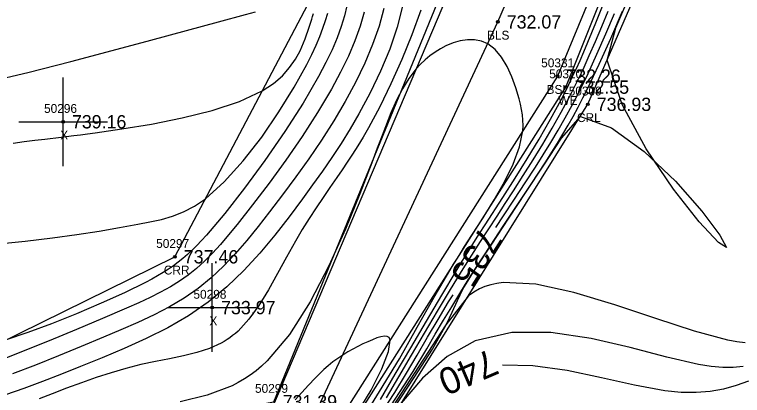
# Model space of a CAD drawing. Extents: x 1378535 to 1380697, y 997729 to 1000024.
# Drawn here: x 1380000.2 to 1380082.3, y 999228.1 to 999271.1 of the extents above; entities that cross this region are included whole.
import ezdxf

# ---------------------------------------------------------------- set-up
doc = ezdxf.new("R2010")
doc.units = 0
for name, color, linetype in [('RD_DTM_BkLn1', 7, 'Continuous'), ('RD_DTM_BkLn2', 7, 'Continuous'), ('RD_DTM_BkLn_txCode', 7, 'Continuous'), ('RD_DTM_Major1', 7, 'Continuous'), ('RD_DTM_Major1_Lbl', 7, 'Continuous'), ('RD_DTM_Minor1', 7, 'Continuous'), ('RD_EX_H2O', 7, 'Continuous'), ('RD_EX_H2O_txCode', 7, 'Continuous'), ('RD_EX_Misc', 7, 'Continuous'), ('RD_EX_Misc_txCode', 7, 'Continuous'), ('RD_EX_TX_H2O_ELEV', 7, 'Continuous'), ('RD_EX_TX_Misc_ELEV', 7, 'Continuous'), ('RD_SMD_Locator', 7, 'Continuous')]:
    doc.layers.add(name, color=color, linetype=linetype)

msp = doc.modelspace()

# ---------------------------------------------------------------- linework, layer by layer
at = {"layer": 'RD_DTM_BkLn1'}
msp.add_lwpolyline([(1379671.069, 998947.908), (1379694.884, 998967.78), (1379723.442, 999002.448), (1379771.255, 999073.041), (1379827.632, 999138.855), (1379861.249, 999179.195), (1379915.357, 999192.54), (1379973.258, 999207.681), (1380032.706, 999223.017), (1380054.696, 999270.258), (1380073.859, 999314.517)], dxfattribs=at)
at = {"layer": 'RD_DTM_BkLn2'}
for points in [[(1380068.121, 999316.651), (1380049.657, 999274.82), (1380028.513, 999225.034), (1379966.47, 999214.136), (1379918.102, 999198.529), (1379857.342, 999182.9), (1379822.296, 999142.387), (1379766.345, 999075.773), (1379728.069, 999017.429), (1379693.219, 998970.733), (1379663.886, 998950.121)], [(1380081.016, 999311.458), (1380061.411, 999264.141), (1380033.797, 999220.561), (1379978.164, 999199.192), (1379919.041, 999191.309), (1379864.05, 999174.436), (1379831.301, 999133.028), (1379774.735, 999068.751), (1379734.541, 999013.539), (1379699.544, 998964.07), (1379671.775, 998943.782)]]:
    msp.add_lwpolyline(points, dxfattribs=at)
at = {"layer": 'RD_DTM_Major1'}
for points in [[(1379963.617, 999260.908), (1379967.528, 999260.351), (1379973.163, 999260.095), (1379978.876, 999260.347), (1379984.625, 999261.015), (1379990.37, 999262.003), (1379996.069, 999263.219), (1380001.681, 999264.569), (1380006.527, 999265.802), (1380011.186, 999267.029), (1380015.572, 999268.209), (1380019.597, 999269.305), (1380023.176, 999270.278), (1380026.222, 999271.09), (1380027.36, 999271.385)], [(1380041.824, 999271.777), (1380041.297, 999269.79), (1380040.575, 999267.718), (1380039.682, 999265.59), (1380038.642, 999263.434), (1380037.481, 999261.279), (1380036.186, 999259.089), (1380034.81, 999256.935), (1380033.376, 999254.825), (1380031.906, 999252.767), (1380030.421, 999250.766), (1380028.944, 999248.83), (1380027.663, 999247.186), (1380026.385, 999245.609), (1380025.089, 999244.11), (1380023.757, 999242.701), (1380022.367, 999241.391), (1380020.899, 999240.192), (1380019.333, 999239.107), (1380017.674, 999238.12), (1380015.928, 999237.207), (1380014.1, 999236.344), (1380012.196, 999235.507), (1380010.222, 999234.67), (1380007.722, 999233.623), (1380005.158, 999232.568), (1380002.56, 999231.53), (1379999.96, 999230.536)], [(1380054.469, 999247.06), (1380055.336, 999248.382), (1380056.568, 999250.256), (1380057.769, 999252.092), (1380058.926, 999253.884), (1380059.805, 999255.273), (1380060.654, 999256.649), (1380061.477, 999258.028), (1380062.28, 999259.429), (1380063.067, 999260.867), (1380063.842, 999262.36), (1380064.859, 999264.443), (1380065.865, 999266.629), (1380066.859, 999268.897), (1380067.843, 999271.225)], [(1380041.636, 999226.249), (1380043.058, 999228.437), (1380044.408, 999230.62), (1380045.584, 999232.659), (1380046.764, 999234.679), (1380047.95, 999236.681), (1380049.144, 999238.663), (1380049.637, 999239.468)], [(1380082.967, 999229.741), (1380081.571, 999229.225), (1380080.141, 999228.829), (1380078.649, 999228.561), (1380077.066, 999228.433), (1380075.365, 999228.453), (1380073.517, 999228.632), (1380070.116, 999229.254), (1380066.396, 999230.095), (1380062.515, 999230.914), (1380058.63, 999231.472), (1380055.203, 999231.524)]]:
    msp.add_lwpolyline(points, dxfattribs=at)
at = {"layer": 'RD_DTM_Minor1'}
for points in [[(1380041.445, 999227.657), (1380043.121, 999230.507), (1380044.864, 999233.496), (1380046.632, 999236.511), (1380048.365, 999239.434), (1380050.001, 999242.146), (1380050.686, 999243.262), (1380051.349, 999244.328), (1380051.996, 999245.358), (1380052.635, 999246.368), (1380053.276, 999247.371), (1380055.26, 999250.466), (1380056.63, 999252.62), (1380058.004, 999254.822), (1380059.349, 999257.048), (1380060.634, 999259.272), (1380061.828, 999261.471), (1380062.274, 999262.339), (1380062.704, 999263.209), (1380063.125, 999264.089), (1380063.542, 999264.99), (1380063.959, 999265.921), (1380064.381, 999266.892), (1380065.741, 999270.157), (1380067.177, 999273.754)], [(1380043.029, 999226.739), (1380045.248, 999230.15), (1380047.327, 999233.348), (1380048.919, 999236.171), (1380049.549, 999237.511), (1380050.146, 999238.839), (1380050.75, 999240.108), (1380051.304, 999241.006), (1380051.765, 999241.756), (1380052.184, 999242.4), (1380054.005, 999245.172), (1380055.935, 999248.108), (1380057.899, 999251.098), (1380059.877, 999254.107), (1380061.86, 999257.124), (1380063.998, 999259.604), (1380067.506, 999258.311), (1380071.208, 999255.642), (1380074.729, 999252.278), (1380077.695, 999248.898), (1380079.73, 999246.181), (1380080.461, 999244.809), (1380079.576, 999245.356), (1380077.395, 999247.695), (1380074.483, 999251.374), (1380071.405, 999255.943), (1380068.727, 999260.951), (1380067.014, 999265.946), (1380067.99, 999269.576), (1380069.467, 999273.051)], [(1380043.928, 999272.044), (1380043.339, 999269.659), (1380042.501, 999267.191), (1380041.467, 999264.7), (1380040.291, 999262.246), (1380039.027, 999259.887), (1380038.037, 999258.188), (1380037.023, 999256.558), (1380035.983, 999254.977), (1380034.912, 999253.422), (1380033.809, 999251.874), (1380032.668, 999250.311), (1380031.148, 999248.269), (1380029.547, 999246.209), (1380027.851, 999244.175), (1380026.045, 999242.208), (1380024.114, 999240.35), (1380022.043, 999238.642), (1380019.82, 999237.112), (1380017.476, 999235.747), (1380015.049, 999234.52), (1380012.574, 999233.401), (1380010.086, 999232.362), (1380007.621, 999231.375), (1380005.473, 999230.523), (1380003.357, 999229.698), (1380001.258, 999228.91), (1379999.164, 999228.167)], [(1380037.672, 999272.082), (1380037.404, 999270.95), (1380037.041, 999269.753), (1380036.576, 999268.48), (1380035.999, 999267.121), (1380035.303, 999265.666), (1380034.481, 999264.104), (1380032.724, 999261.097), (1380030.667, 999257.888), (1380028.431, 999254.634), (1380026.134, 999251.495), (1380023.897, 999248.632), (1380021.84, 999246.203), (1380021.284, 999245.591), (1380020.747, 999245.026), (1380020.222, 999244.504), (1380019.703, 999244.018), (1380019.182, 999243.565), (1380018.654, 999243.14), (1380018.109, 999242.736), (1380017.543, 999242.349), (1380016.95, 999241.974), (1380016.326, 999241.605), (1380015.663, 999241.237), (1380014.956, 999240.862), (1380012.611, 999239.707), (1380009.973, 999238.51), (1380007.181, 999237.326), (1380004.374, 999236.209), (1380001.69, 999235.215), (1379999.268, 999234.397)], [(1380045.991, 999271.592), (1380044.991, 999268.819), (1380043.857, 999266.013), (1380042.634, 999263.264), (1380041.369, 999260.664), (1380040.107, 999258.301), (1380039.499, 999257.247), (1380038.9, 999256.26), (1380038.307, 999255.325), (1380037.718, 999254.429), (1380037.128, 999253.558), (1380036.537, 999252.698), (1380035.763, 999251.581), (1380034.984, 999250.449), (1380034.201, 999249.289), (1380033.418, 999248.089), (1380032.637, 999246.837), (1380031.862, 999245.523), (1380030.863, 999243.717), (1380029.859, 999241.858), (1380028.83, 999240.02), (1380027.755, 999238.279), (1380026.616, 999236.708), (1380025.392, 999235.381), (1380025.092, 999235.114), (1380024.786, 999234.864), (1380024.473, 999234.63), (1380024.152, 999234.411), (1380023.824, 999234.206), (1380023.486, 999234.015), (1380022.171, 999233.418), (1380020.751, 999232.955), (1380019.247, 999232.582), (1380017.68, 999232.259), (1380016.072, 999231.945), (1380014.443, 999231.598), (1380012.759, 999231.17), (1380011.077, 999230.676), (1380009.401, 999230.127), (1380007.731, 999229.537), (1380006.071, 999228.918), (1380004.421, 999228.284), (1380002.975, 999227.722)], [(1380041.641, 999225.431), (1380045.133, 999230.8), (1380046.674, 999233.385), (1380047.633, 999235.02), (1380048.564, 999236.591), (1380049.485, 999238.121), (1380050.409, 999239.63), (1380051.351, 999241.139), (1380052.326, 999242.671), (1380053.823, 999244.97), (1380055.381, 999247.324), (1380056.958, 999249.698), (1380058.515, 999252.056), (1380060.01, 999254.362), (1380061.401, 999256.579), (1380062.017, 999257.596), (1380062.608, 999258.6), (1380063.179, 999259.605), (1380063.738, 999260.628), (1380064.292, 999261.682), (1380064.848, 999262.783), (1380066.132, 999265.482), (1380067.438, 999268.405), (1380068.745, 999271.458)], [(1380042.125, 999227.829), (1380043.516, 999230.205), (1380044.941, 999232.66), (1380046.406, 999235.154), (1380047.885, 999237.639), (1380049.353, 999240.065), (1380050.783, 999242.382), (1380051.772, 999243.956), (1380052.736, 999245.465), (1380053.679, 999246.928), (1380054.608, 999248.36), (1380055.531, 999249.78), (1380056.452, 999251.204), (1380057.563, 999252.937), (1380058.669, 999254.695), (1380059.76, 999256.474), (1380060.822, 999258.268), (1380061.844, 999260.072), (1380062.813, 999261.882), (1380063.571, 999263.385), (1380064.296, 999264.904), (1380065.002, 999266.456), (1380065.699, 999268.059), (1380066.4, 999269.727), (1380067.118, 999271.478)], [(1380039.602, 999271.37), (1380039.163, 999269.794), (1380038.575, 999268.133), (1380037.839, 999266.391), (1380036.961, 999264.571), (1380035.942, 999262.678), (1380034.373, 999260.04), (1380032.627, 999257.345), (1380030.775, 999254.665), (1380028.887, 999252.068), (1380027.032, 999249.626), (1380025.279, 999247.408), (1380024.322, 999246.235), (1380023.405, 999245.158), (1380022.512, 999244.171), (1380021.624, 999243.268), (1380020.723, 999242.443), (1380019.791, 999241.691), (1380018.809, 999241.001), (1380017.767, 999240.362), (1380016.658, 999239.755), (1380015.47, 999239.164), (1380014.194, 999238.572), (1380012.821, 999237.961), (1380010.13, 999236.796), (1380007.194, 999235.557), (1380004.107, 999234.284), (1380000.963, 999233.018), (1379997.855, 999231.796)], [(1379997.979, 999245.165), (1380001.386, 999245.517), (1380004.459, 999245.89), (1380007.231, 999246.277), (1380009.737, 999246.667), (1380012.012, 999247.054), (1380014.091, 999247.427), (1380015.45, 999247.685), (1380016.749, 999247.975), (1380018.006, 999248.34), (1380019.242, 999248.822), (1380020.475, 999249.465), (1380021.725, 999250.31), (1380023.845, 999252.198), (1380025.984, 999254.576), (1380028.062, 999257.268), (1380030, 999260.095), (1380031.718, 999262.883), (1380033.138, 999265.453), (1380033.708, 999266.591), (1380034.194, 999267.646), (1380034.609, 999268.627), (1380034.96, 999269.546), (1380035.258, 999270.416), (1380035.512, 999271.246)], [(1380000.029, 999256.575), (1380001.295, 999256.748), (1380002.48, 999256.9), (1380003.618, 999257.039), (1380005.435, 999257.257), (1380006.876, 999257.434), (1380007.636, 999257.531), (1380008.433, 999257.635), (1380009.274, 999257.747), (1380012.285, 999258.18), (1380015.625, 999258.734), (1380019.086, 999259.425), (1380022.461, 999260.271), (1380025.543, 999261.286), (1380028.125, 999262.488), (1380029.376, 999263.312), (1380030.396, 999264.194), (1380031.217, 999265.112), (1380031.87, 999266.051), (1380032.385, 999266.99), (1380032.793, 999267.913), (1380032.965, 999268.356), (1380033.123, 999268.794), (1380033.271, 999269.23), (1380033.414, 999269.667), (1380033.702, 999270.557), (1380033.807, 999270.875), (1380033.918, 999271.2)], [(1380039.236, 999225.133), (1380041.351, 999228.567), (1380043.589, 999232.254), (1380045.585, 999235.816), (1380047.504, 999239.21), (1380049.267, 999242.222), (1380049.702, 999242.938), (1380050.124, 999243.62), (1380050.538, 999244.277), (1380050.948, 999244.919), (1380051.356, 999245.555), (1380051.769, 999246.193), (1380053.029, 999248.154), (1380054.276, 999250.175), (1380055.428, 999252.211), (1380056.402, 999254.216), (1380057.117, 999256.146), (1380057.492, 999257.956), (1380057.529, 999258.578), (1380057.516, 999259.184), (1380057.46, 999259.78), (1380057.366, 999260.371), (1380057.24, 999260.963), (1380057.09, 999261.563), (1380056.723, 999262.808), (1380056.274, 999264.048), (1380055.737, 999265.225), (1380055.107, 999266.281), (1380054.381, 999267.158), (1380053.552, 999267.799), (1380052.834, 999268.105), (1380052.068, 999268.25), (1380051.27, 999268.25), (1380050.454, 999268.123), (1380049.638, 999267.886), (1380048.838, 999267.557), (1380048.212, 999267.233), (1380047.61, 999266.862), (1380047.031, 999266.445), (1380046.48, 999265.986), (1380045.957, 999265.486), (1380045.464, 999264.947), (1380044.658, 999263.889), (1380043.932, 999262.712), (1380043.264, 999261.412), (1380042.63, 999259.989), (1380042.007, 999258.438), (1380041.37, 999256.759), (1380041.23, 999256.382), (1380041.088, 999255.998), (1380040.942, 999255.606), (1380040.639, 999254.789), (1380040.481, 999254.363), (1380039.144, 999250.855), (1380037.52, 999246.879), (1380035.637, 999242.721), (1380033.518, 999238.666), (1380031.19, 999235), (1380028.68, 999232.009), (1380028.059, 999231.427), (1380027.426, 999230.896), (1380026.778, 999230.412), (1380026.112, 999229.971), (1380025.427, 999229.57), (1380024.718, 999229.205), (1380021.915, 999228.13), (1380018.888, 999227.399)], [(1380082.588, 999234.056), (1380081.641, 999234.171), (1380080.631, 999234.353), (1380076.85, 999235.362), (1380072.502, 999236.791), (1380067.878, 999238.346), (1380063.273, 999239.736), (1380058.978, 999240.667), (1380055.286, 999240.849), (1380054.568, 999240.757), (1380053.888, 999240.608), (1380053.236, 999240.399), (1380052.606, 999240.126), (1380051.989, 999239.784), (1380051.378, 999239.37), (1380048.837, 999236.084), (1380046.306, 999232.189), (1380043.79, 999228.32), (1380039.005, 999220.962)], [(1380038.822, 999226.113), (1380040.397, 999228.727), (1380041.606, 999231.124), (1380042.351, 999233.074), (1380042.533, 999234.347), (1380042.42, 999234.633), (1380042.203, 999234.778), (1380041.895, 999234.806), (1380041.51, 999234.738), (1380041.062, 999234.595), (1380040.564, 999234.401), (1380040.034, 999234.176), (1380039.478, 999233.923), (1380038.907, 999233.644), (1380038.331, 999233.342), (1380037.759, 999233.019), (1380037.202, 999232.676), (1380036.637, 999232.293), (1380036.095, 999231.891), (1380035.573, 999231.467), (1380035.066, 999231.022), (1380034.569, 999230.555), (1380034.079, 999230.066), (1380033.33, 999229.273), (1380032.584, 999228.453), (1380031.838, 999227.636)], [(1380082.365, 999231.396), (1380081.242, 999231.282), (1380080.044, 999231.279), (1380078.745, 999231.389), (1380077.315, 999231.613), (1380073.732, 999232.446), (1380069.623, 999233.523), (1380065.198, 999234.546), (1380060.67, 999235.213), (1380056.25, 999235.224), (1380052.148, 999234.278), (1380048.967, 999232.513), (1380046.179, 999230.07), (1380043.775, 999227.23)]]:
    msp.add_lwpolyline(points, dxfattribs=at)
at = {"layer": 'RD_EX_H2O'}
for points in [[(1379907.498, 999203.656), (1379965.644, 999217.841), (1380018.282, 999243.759), (1380039.831, 999284.76), (1380064.221, 999323.66)], [(1379663.754, 998950.515), (1379692.381, 998971.287), (1379719.043, 999005.745), (1379767.054, 999077.466), (1379820.322, 999142.061), (1379856.776, 999184.172), (1379909.653, 999199.365), (1379968.411, 999216.307), (1380029.427, 999227.408), (1380049.406, 999276.128), (1380067.001, 999316.436)], [(1379671.834, 998943.202), (1379700.963, 998962.761), (1379729.374, 998999.597), (1379746.583, 999025.229), (1379775.663, 999068.698), (1379833.361, 999132.972), (1379865.604, 999174.536), (1379921.646, 999184.161), (1379977.925, 999198.092), (1380034.402, 999218.74), (1380062.356, 999262.9), (1380081.879, 999311.699)], [(1379924.949, 999180.924), (1379977.78, 999196.144), (1380036.524, 999215.554), (1380064.844, 999260.96), (1380085.955, 999309.48)]]:
    msp.add_lwpolyline(points, dxfattribs=at)
at = {"layer": 'RD_EX_Misc'}
for p, q in [((1380005.665, 999253.993), (1380005.665, 999263.993)), ((1380000.665, 999258.993), (1380010.665, 999258.993)), ((1380022.484, 999233.026), (1380022.484, 999243.026)), ((1380017.484, 999238.026), (1380027.484, 999238.026))]:
    msp.add_line(p, q, dxfattribs=at)
at = {"layer": 'RD_SMD_Locator'}
for centre in [(1380054.696, 999270.258), (1380061.411, 999264.141), (1380062.356, 999262.9), (1380064.844, 999260.96), (1380005.665, 999258.993), (1380018.282, 999243.759), (1380022.484, 999238.026)]:
    msp.add_circle(centre, 0.15, dxfattribs=at)

# ---------------------------------------------------------------- texts
at = {"layer": 'RD_DTM_BkLn_txCode'}
for s, p in [('BLS', (1380053.468, 999268.258)), ('50331', (1380059.576, 999265.141)), ('BSL', (1380060.183, 999262.141))]:
    msp.add_text(s, height=1, dxfattribs=at).set_placement(p)
at = {"layer": 'RD_DTM_Major1_Lbl'}
for s, rotation, p in [('735', 237.5298, (1380052.824, 999247.337)), ('740', 203.20005, (1380053.843, 999233.427))]:
    msp.add_text(s, height=3, rotation=rotation, dxfattribs=at).set_placement(p)
at = {"layer": 'RD_EX_H2O_txCode'}
for s, p in [('50310', (1380060.482, 999263.9)), ('50309', (1380062.687, 999261.96)), ('WE', (1380061.517, 999260.9)), ('CRL', (1380063.616, 999258.96)), ('50297', (1380016.164, 999244.759)), ('CRR', (1380017.03, 999241.759)), ('50299', (1380027.309, 999228.408))]:
    msp.add_text(s, height=1, dxfattribs=at).set_placement(p)
at = {"layer": 'RD_EX_Misc_txCode'}
for s, p in [('50296', (1380003.523, 999259.993)), ('X', (1380005.35, 999256.993)), ('50298', (1380020.366, 999239.026)), ('X', (1380022.169, 999236.026))]:
    msp.add_text(s, height=1, dxfattribs=at).set_placement(p)
at = {"layer": 'RD_EX_TX_H2O_ELEV'}
for s, p in [('732.55', (1380063.356, 999262.15)), ('736.93', (1380065.844, 999260.21)), ('737.46', (1380019.282, 999243.009)), ('731.39', (1380030.427, 999226.658))]:
    msp.add_text(s, height=1.5, dxfattribs=at).set_placement(p)
at = {"layer": 'RD_EX_TX_Misc_ELEV'}
for s, p in [('732.07', (1380055.696, 999269.508)), ('732.26', (1380062.411, 999263.391)), ('739.16', (1380006.665, 999258.243)), ('733.97', (1380023.484, 999237.276))]:
    msp.add_text(s, height=1.5, dxfattribs=at).set_placement(p)

doc.saveas('drawing.dxf')
